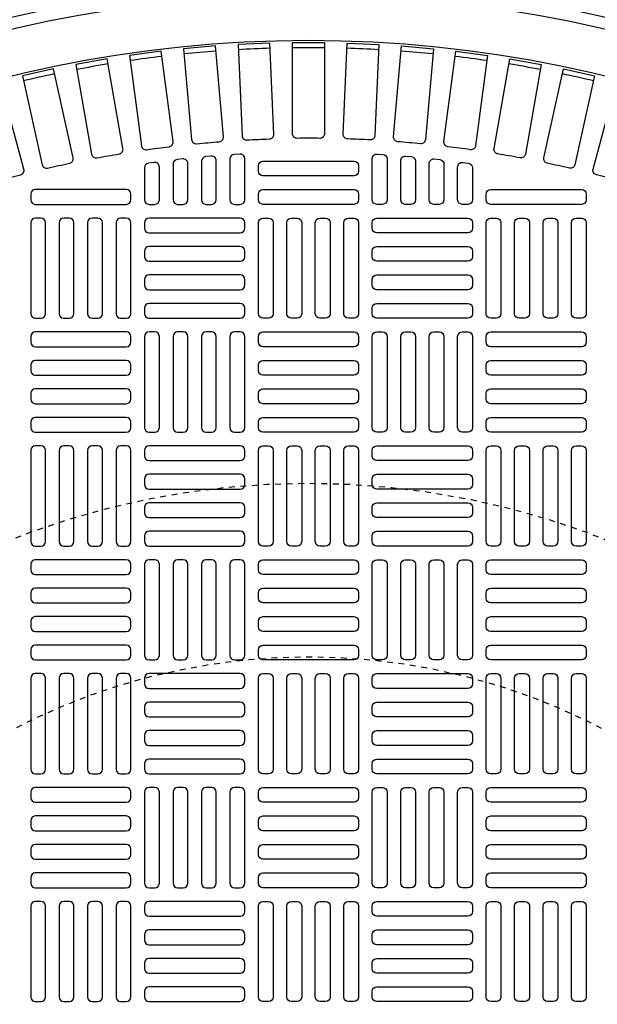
# Model space of a CAD drawing. Extents: x -169 to 7270, y -140 to 2984.
# Tile 701 of 718: x 6835 to 6845, y 1484 to 1501. Entities that reach past the tile are written whole.
import ezdxf

# ---------------------------------------------------------------- set-up
doc = ezdxf.new("R2010")
doc.units = 0
doc.header["$MEASUREMENT"] = 0
doc.linetypes.add('HIDDEN2', pattern=[0.28125, 0.1875, -0.09375])
doc.layers.get('DEFPOINTS').update_dxf_attribs({"linetype": 'CONTINUOUS'})
for name, color, linetype in [('TANK-MANHOLE-COVER-40', 2, 'CONTINUOUS'), ('TANK-MANHOLE-COVER-HATCH-40', 252, 'CONTINUOUS'), ('TANK-SLOPE', 3, 'CONTINUOUS')]:
    doc.layers.add(name, color=color, linetype=linetype)

msp = doc.modelspace()

# ---------------------------------------------------------------- linework, layer by layer
at = {"layer": 'DEFPOINTS', "color": 8, "linetype": 'HIDDEN2', "ltscale": 0.125}
msp.add_circle((6840.19351, 1479.01916), 14, dxfattribs=at)
msp.add_circle((6840.19351, 1479.01916), 14, dxfattribs=at)
at = {"layer": 'DEFPOINTS', "color": 8, "linetype": 'HIDDEN2', "ltscale": 0.5}
msp.add_circle((6840.19351, 1479.01916), 11, dxfattribs=at)
msp.add_circle((6840.19351, 1479.01916), 11, dxfattribs=at)
at = {"layer": 'TANK-MANHOLE-COVER-40', "color": 4, "linetype": 'Continuous'}
msp.add_circle((6840.19428, 1479.01916), 22.63902, dxfattribs=at)
at = {"layer": 'TANK-MANHOLE-COVER-40', "color": 1, "linetype": 'Continuous'}
msp.add_circle((6840.19428, 1479.01916), 22.44094, dxfattribs=at)
at = {"layer": 'TANK-MANHOLE-COVER-40', "color": 2, "linetype": 'Continuous'}
msp.add_circle((6840.19428, 1479.01916), 21.65354, dxfattribs=at)
at = {"layer": 'TANK-MANHOLE-COVER-HATCH-40', "linetype": 'Continuous'}
for points in [[(6838.25935, 1498.88578, -0.00491171), (6838.65001, 1498.91996, 0.41709369), (6838.72236, 1499.00533), (6838.58502, 1500.5751), (6838.03593, 1500.52706), (6838.17327, 1498.95729, 0.41709369), (6838.25935, 1498.88578)], [(6839.12776, 1498.95128, -0.00491171), (6839.51954, 1498.96838, 0.41709369), (6839.59554, 1499.05051), (6839.52681, 1500.62478), (6838.97615, 1500.60074), (6839.04488, 1499.02647, 0.41709369), (6839.12776, 1498.95128)], [(6840.39035, 1498.97883, 0.00491171), (6839.9982, 1498.97883, -0.41709369), (6839.91869, 1499.05756), (6839.91869, 1500.63333), (6840.46987, 1500.63333), (6840.46987, 1499.05756, -0.41709369), (6840.39035, 1498.97883)], [(6841.26079, 1498.95128, 0.00491171), (6840.86901, 1498.96838, -0.41709369), (6840.79301, 1499.05051), (6840.86174, 1500.62478), (6841.4124, 1500.60074), (6841.34367, 1499.02647, -0.41709369), (6841.26079, 1498.95128)], [(6842.12921, 1498.88578, 0.00491171), (6841.73854, 1498.91996, -0.41709369), (6841.6662, 1499.00533), (6841.80353, 1500.5751), (6842.35262, 1500.52706), (6842.21528, 1498.95729, -0.41709369), (6842.12921, 1498.88578)], [(6837.39462, 1498.78248, -0.00491171), (6837.78342, 1498.83366, 0.41709369), (6837.85197, 1498.9221), (6837.64629, 1500.48439), (6837.09983, 1500.41245), (6837.30551, 1498.85016, 0.41709369), (6837.39462, 1498.78248)], [(6842.99393, 1498.78248, 0.00491171), (6842.60514, 1498.83366, -0.41709369), (6842.53658, 1498.9221), (6842.74226, 1500.48439), (6843.28872, 1500.41245), (6843.08305, 1498.85016, -0.41709369), (6842.99393, 1498.78248)], [(6836.53522, 1498.64155, -0.00491171), (6836.92141, 1498.70964, 0.41709369), (6836.98605, 1498.80099), (6836.71242, 1500.35282), (6836.16961, 1500.25711), (6836.44324, 1498.70528, 0.41709369), (6836.53522, 1498.64155)], [(6843.85333, 1498.64155, 0.00491171), (6843.46714, 1498.70964, -0.41709369), (6843.4025, 1498.80099), (6843.67613, 1500.35282), (6844.21894, 1500.25711), (6843.94531, 1498.70528, -0.41709369), (6843.85333, 1498.64155)], [(6835.68278, 1498.46326, -0.00491171), (6836.06564, 1498.54814, 0.41709369), (6836.12623, 1498.64222), (6835.78517, 1500.18064), (6835.24705, 1500.06134), (6835.58811, 1498.52292, 0.41709369), (6835.68278, 1498.46326)], [(6844.70577, 1498.46326, 0.00491171), (6844.32291, 1498.54814, -0.41709369), (6844.26232, 1498.64222), (6844.60338, 1500.18064), (6845.1415, 1500.06134), (6844.80044, 1498.52292, -0.41709369), (6844.70577, 1498.46326)], [(6834.83894, 1498.24797, -0.00491171), (6835.21773, 1498.34947, 0.41709369), (6835.27416, 1498.4461), (6834.86632, 1499.96818), (6834.33392, 1499.82552), (6834.74176, 1498.30344, 0.41709369), (6834.83894, 1498.24797)], [(6845.54961, 1498.24797, 0.00491171), (6845.17082, 1498.34947, -0.41709369), (6845.1144, 1498.4461), (6845.52224, 1499.96818), (6846.05464, 1499.82552), (6845.6468, 1498.30344, -0.41709369), (6845.54961, 1498.24797)]]:
    msp.add_lwpolyline(points, format="xyb", dxfattribs=at)
for points in [[(6839.01317, 1497.83806, 0.41421356), (6839.09191, 1497.9168), (6839.09191, 1498.62893, 0.43261554), (6839.00826, 1498.70751), (6838.90984, 1498.70136, 0.39604796), (6838.83601, 1498.62277), (6838.83601, 1497.9168), (6838.83601, 1497.9168, 0.41421356), (6838.91475, 1497.83806), (6839.01317, 1497.83806)], [(6841.37538, 1497.83806, -0.41421356), (6841.29664, 1497.9168), (6841.29664, 1498.62893, -0.43261554), (6841.38029, 1498.70751), (6841.47871, 1498.70136, -0.39604796), (6841.55254, 1498.62277), (6841.55254, 1497.9168), (6841.55254, 1497.9168, -0.41421356), (6841.4738, 1497.83806), (6841.37538, 1497.83806)], [(6837.5368, 1497.83806, 0.41421356), (6837.61554, 1497.9168), (6837.61554, 1498.48387, 0.45513358), (6837.52599, 1498.56187), (6837.42756, 1498.54823, 0.37444426), (6837.35963, 1498.47024), (6837.35963, 1497.9168), (6837.35963, 1497.9168, 0.41421356), (6837.43837, 1497.83806), (6837.5368, 1497.83806)], [(6838.02892, 1497.83806, 0.41421356), (6838.10766, 1497.9168), (6838.10766, 1498.54475, 0.44756586), (6838.02008, 1498.62299), (6837.92166, 1498.61187, 0.38162971), (6837.85176, 1498.53363), (6837.85176, 1497.9168), (6837.85176, 1497.9168, 0.41421356), (6837.9305, 1497.83806), (6838.02892, 1497.83806)], [(6838.52105, 1497.83806, 0.41421356), (6838.59979, 1497.9168), (6838.59979, 1498.59307, 0.44006189), (6838.51417, 1498.67151), (6838.41575, 1498.66288, 0.3888292), (6838.34388, 1498.58444), (6838.34388, 1497.9168), (6838.34388, 1497.9168, 0.41421356), (6838.42262, 1497.83806), (6838.52105, 1497.83806)], [(6839.32813, 1498.50735, -0.41421356), (6839.40687, 1498.58609), (6840.98168, 1498.58609, -0.41421356), (6841.06042, 1498.50735), (6841.06042, 1498.40892, -0.41421356), (6840.98168, 1498.33018), (6839.40687, 1498.33018, -0.41421356), (6839.32813, 1498.40892)], [(6841.8675, 1497.83806, -0.41421356), (6841.78876, 1497.9168), (6841.78876, 1498.59307, -0.44006189), (6841.87438, 1498.67151), (6841.97281, 1498.66288, -0.3888292), (6842.04467, 1498.58444), (6842.04467, 1497.9168), (6842.04467, 1497.9168, -0.41421356), (6841.96593, 1497.83806), (6841.8675, 1497.83806)], [(6842.35963, 1497.83806, -0.41421356), (6842.28089, 1497.9168), (6842.28089, 1498.54475, -0.44756586), (6842.36847, 1498.62299), (6842.4669, 1498.61187, -0.38162971), (6842.5368, 1498.53363), (6842.5368, 1497.9168), (6842.5368, 1497.9168, -0.41421356), (6842.45806, 1497.83806), (6842.35963, 1497.83806)], [(6842.85176, 1497.83806, -0.41421356), (6842.77302, 1497.9168), (6842.77302, 1498.48387, -0.45513358), (6842.86256, 1498.56187), (6842.96099, 1498.54823, -0.37444426), (6843.02892, 1498.47024), (6843.02892, 1497.9168), (6843.02892, 1497.9168, -0.41421356), (6842.95018, 1497.83806), (6842.85176, 1497.83806)], [(6837.12341, 1498.01522, 0.41421356), (6837.04467, 1498.09396), (6835.46987, 1498.09396, 0.41421356), (6835.39113, 1498.01522), (6835.39113, 1497.9168, 0.41421356), (6835.46987, 1497.83806), (6837.04467, 1497.83806, 0.41421356), (6837.12341, 1497.9168)], [(6839.32813, 1498.01522, -0.41421356), (6839.40687, 1498.09396), (6840.98168, 1498.09396, -0.41421356), (6841.06042, 1498.01522), (6841.06042, 1497.9168, -0.41421356), (6840.98168, 1497.83806), (6839.40687, 1497.83806, -0.41421356), (6839.32813, 1497.9168)], [(6843.26514, 1498.01522, -0.41421356), (6843.34388, 1498.09396), (6844.91869, 1498.09396, -0.41421356), (6844.99743, 1498.01522), (6844.99743, 1497.9168, -0.41421356), (6844.91869, 1497.83806), (6843.34388, 1497.83806, -0.41421356), (6843.26514, 1497.9168)]]:
    msp.add_lwpolyline(points, format="xyb", close=True, dxfattribs=at)
at = {"layer": 'TANK-MANHOLE-COVER-HATCH-40', "linetype": 'Continuous', "flags": 128}
for points in [[(6835.56829, 1495.86955, 0.41421356), (6835.64703, 1495.94829), (6835.64703, 1497.5231, 0.41421356), (6835.56829, 1497.60184), (6835.46987, 1497.60184, 0.41421356), (6835.39113, 1497.5231), (6835.39113, 1495.94829, 0.41421356), (6835.46987, 1495.86955)], [(6836.06042, 1495.86955, 0.41421356), (6836.13916, 1495.94829), (6836.13916, 1497.5231, 0.41421356), (6836.06042, 1497.60184), (6835.96199, 1497.60184, 0.41421356), (6835.88325, 1497.5231), (6835.88325, 1495.94829, 0.41421356), (6835.96199, 1495.86955)], [(6836.55254, 1495.86955, 0.41421356), (6836.63128, 1495.94829), (6836.63128, 1497.5231, 0.41421356), (6836.55254, 1497.60184), (6836.45412, 1497.60184, 0.41421356), (6836.37538, 1497.5231), (6836.37538, 1495.94829, 0.41421356), (6836.45412, 1495.86955)], [(6837.04467, 1495.86955, 0.41421356), (6837.12341, 1495.94829), (6837.12341, 1497.5231, 0.41421356), (6837.04467, 1497.60184), (6836.94624, 1497.60184, 0.41421356), (6836.8675, 1497.5231), (6836.8675, 1495.94829, 0.41421356), (6836.94624, 1495.86955)], [(6837.35963, 1497.42467, 0.41421356), (6837.43837, 1497.34593), (6839.01317, 1497.34593, 0.41421356), (6839.09191, 1497.42467), (6839.09191, 1497.5231, 0.41421356), (6839.01317, 1497.60184), (6837.43837, 1497.60184, 0.41421356), (6837.35963, 1497.5231)], [(6839.40687, 1495.86955, -0.41421356), (6839.32813, 1495.94829), (6839.32813, 1497.5231, -0.41421356), (6839.40687, 1497.60184), (6839.5053, 1497.60184, -0.41421356), (6839.58404, 1497.5231), (6839.58404, 1495.94829, -0.41421356), (6839.5053, 1495.86955)], [(6839.899, 1495.86955, -0.41421356), (6839.82026, 1495.94829), (6839.82026, 1497.5231, -0.41421356), (6839.899, 1497.60184), (6839.99743, 1497.60184, -0.41421356), (6840.07617, 1497.5231), (6840.07617, 1495.94829, -0.41421356), (6839.99743, 1495.86955)], [(6840.39113, 1495.86955, -0.41421356), (6840.31239, 1495.94829), (6840.31239, 1497.5231, -0.41421356), (6840.39113, 1497.60184), (6840.48955, 1497.60184, -0.41421356), (6840.56829, 1497.5231), (6840.56829, 1495.94829, -0.41421356), (6840.48955, 1495.86955)], [(6840.88325, 1495.86955, -0.41421356), (6840.80451, 1495.94829), (6840.80451, 1497.5231, -0.41421356), (6840.88325, 1497.60184), (6840.98168, 1497.60184, -0.41421356), (6841.06042, 1497.5231), (6841.06042, 1495.94829, -0.41421356), (6840.98168, 1495.86955)], [(6843.02892, 1497.42467, -0.41421356), (6842.95018, 1497.34593), (6841.37538, 1497.34593, -0.41421356), (6841.29664, 1497.42467), (6841.29664, 1497.5231, -0.41421356), (6841.37538, 1497.60184), (6842.95018, 1497.60184, -0.41421356), (6843.02892, 1497.5231)], [(6843.34388, 1495.86955, -0.41421356), (6843.26514, 1495.94829), (6843.26514, 1497.5231, -0.41421356), (6843.34388, 1497.60184), (6843.44231, 1497.60184, -0.41421356), (6843.52105, 1497.5231), (6843.52105, 1495.94829, -0.41421356), (6843.44231, 1495.86955)], [(6843.83601, 1495.86955, -0.41421356), (6843.75727, 1495.94829), (6843.75727, 1497.5231, -0.41421356), (6843.83601, 1497.60184), (6843.93443, 1497.60184, -0.41421356), (6844.01317, 1497.5231), (6844.01317, 1495.94829, -0.41421356), (6843.93443, 1495.86955)], [(6844.32813, 1495.86955, -0.41421356), (6844.24939, 1495.94829), (6844.24939, 1497.5231, -0.41421356), (6844.32813, 1497.60184), (6844.42656, 1497.60184, -0.41421356), (6844.5053, 1497.5231), (6844.5053, 1495.94829, -0.41421356), (6844.42656, 1495.86955)], [(6844.82026, 1495.86955, -0.41421356), (6844.74152, 1495.94829), (6844.74152, 1497.5231, -0.41421356), (6844.82026, 1497.60184), (6844.91869, 1497.60184, -0.41421356), (6844.99743, 1497.5231), (6844.99743, 1495.94829, -0.41421356), (6844.91869, 1495.86955)], [(6837.35963, 1496.93255, 0.41421356), (6837.43837, 1496.85381), (6839.01317, 1496.85381, 0.41421356), (6839.09191, 1496.93255), (6839.09191, 1497.03097, 0.41421356), (6839.01317, 1497.10971), (6837.43837, 1497.10971, 0.41421356), (6837.35963, 1497.03097)], [(6843.02892, 1496.93255, -0.41421356), (6842.95018, 1496.85381), (6841.37538, 1496.85381, -0.41421356), (6841.29664, 1496.93255), (6841.29664, 1497.03097, -0.41421356), (6841.37538, 1497.10971), (6842.95018, 1497.10971, -0.41421356), (6843.02892, 1497.03097)], [(6837.35963, 1496.44042, 0.41421356), (6837.43837, 1496.36168), (6839.01317, 1496.36168, 0.41421356), (6839.09191, 1496.44042), (6839.09191, 1496.53884, 0.41421356), (6839.01317, 1496.61758), (6837.43837, 1496.61758, 0.41421356), (6837.35963, 1496.53884)], [(6843.02892, 1496.44042, -0.41421356), (6842.95018, 1496.36168), (6841.37538, 1496.36168, -0.41421356), (6841.29664, 1496.44042), (6841.29664, 1496.53884, -0.41421356), (6841.37538, 1496.61758), (6842.95018, 1496.61758, -0.41421356), (6843.02892, 1496.53884)], [(6837.35963, 1495.94829, 0.41421356), (6837.43837, 1495.86955), (6839.01317, 1495.86955, 0.41421356), (6839.09191, 1495.94829), (6839.09191, 1496.04672, 0.41421356), (6839.01317, 1496.12546), (6837.43837, 1496.12546, 0.41421356), (6837.35963, 1496.04672)], [(6843.02892, 1495.94829, -0.41421356), (6842.95018, 1495.86955), (6841.37538, 1495.86955, -0.41421356), (6841.29664, 1495.94829), (6841.29664, 1496.04672, -0.41421356), (6841.37538, 1496.12546), (6842.95018, 1496.12546, -0.41421356), (6843.02892, 1496.04672)], [(6837.12341, 1495.55459, 0.41421356), (6837.04467, 1495.63333), (6835.46987, 1495.63333, 0.41421356), (6835.39113, 1495.55459), (6835.39113, 1495.45617, 0.41421356), (6835.46987, 1495.37743), (6837.04467, 1495.37743, 0.41421356), (6837.12341, 1495.45617)], [(6837.5368, 1493.90105, 0.41421356), (6837.61554, 1493.97979), (6837.61554, 1495.55459, 0.41421356), (6837.5368, 1495.63333), (6837.43837, 1495.63333, 0.41421356), (6837.35963, 1495.55459), (6837.35963, 1493.97979, 0.41421356), (6837.43837, 1493.90105)], [(6838.02892, 1493.90105, 0.41421356), (6838.10766, 1493.97979), (6838.10766, 1495.55459, 0.41421356), (6838.02892, 1495.63333), (6837.9305, 1495.63333, 0.41421356), (6837.85176, 1495.55459), (6837.85176, 1493.97979, 0.41421356), (6837.9305, 1493.90105)], [(6838.52105, 1493.90105, 0.41421356), (6838.59979, 1493.97979), (6838.59979, 1495.55459, 0.41421356), (6838.52105, 1495.63333), (6838.42262, 1495.63333, 0.41421356), (6838.34388, 1495.55459), (6838.34388, 1493.97979, 0.41421356), (6838.42262, 1493.90105)], [(6839.01317, 1493.90105, 0.41421356), (6839.09191, 1493.97979), (6839.09191, 1495.55459, 0.41421356), (6839.01317, 1495.63333), (6838.91475, 1495.63333, 0.41421356), (6838.83601, 1495.55459), (6838.83601, 1493.97979, 0.41421356), (6838.91475, 1493.90105)], [(6839.32813, 1495.55459, -0.41421356), (6839.40687, 1495.63333), (6840.98168, 1495.63333, -0.41421356), (6841.06042, 1495.55459), (6841.06042, 1495.45617, -0.41421356), (6840.98168, 1495.37743), (6839.40687, 1495.37743, -0.41421356), (6839.32813, 1495.45617)], [(6841.37538, 1493.90105, -0.41421356), (6841.29664, 1493.97979), (6841.29664, 1495.55459, -0.41421356), (6841.37538, 1495.63333), (6841.4738, 1495.63333, -0.41421356), (6841.55254, 1495.55459), (6841.55254, 1493.97979, -0.41421356), (6841.4738, 1493.90105)], [(6841.8675, 1493.90105, -0.41421356), (6841.78876, 1493.97979), (6841.78876, 1495.55459, -0.41421356), (6841.8675, 1495.63333), (6841.96593, 1495.63333, -0.41421356), (6842.04467, 1495.55459), (6842.04467, 1493.97979, -0.41421356), (6841.96593, 1493.90105)], [(6842.35963, 1493.90105, -0.41421356), (6842.28089, 1493.97979), (6842.28089, 1495.55459, -0.41421356), (6842.35963, 1495.63333), (6842.45806, 1495.63333, -0.41421356), (6842.5368, 1495.55459), (6842.5368, 1493.97979, -0.41421356), (6842.45806, 1493.90105)], [(6842.85176, 1493.90105, -0.41421356), (6842.77302, 1493.97979), (6842.77302, 1495.55459, -0.41421356), (6842.85176, 1495.63333), (6842.95018, 1495.63333, -0.41421356), (6843.02892, 1495.55459), (6843.02892, 1493.97979, -0.41421356), (6842.95018, 1493.90105)], [(6843.26514, 1495.55459, -0.41421356), (6843.34388, 1495.63333), (6844.91869, 1495.63333, -0.41421356), (6844.99743, 1495.55459), (6844.99743, 1495.45617, -0.41421356), (6844.91869, 1495.37743), (6843.34388, 1495.37743, -0.41421356), (6843.26514, 1495.45617)], [(6837.12341, 1495.06247, 0.41421356), (6837.04467, 1495.14121), (6835.46987, 1495.14121, 0.41421356), (6835.39113, 1495.06247), (6835.39113, 1494.96404, 0.41421356), (6835.46987, 1494.8853), (6837.04467, 1494.8853, 0.41421356), (6837.12341, 1494.96404)], [(6839.32813, 1495.06247, -0.41421356), (6839.40687, 1495.14121), (6840.98168, 1495.14121, -0.41421356), (6841.06042, 1495.06247), (6841.06042, 1494.96404, -0.41421356), (6840.98168, 1494.8853), (6839.40687, 1494.8853, -0.41421356), (6839.32813, 1494.96404)], [(6843.26514, 1495.06247, -0.41421356), (6843.34388, 1495.14121), (6844.91869, 1495.14121, -0.41421356), (6844.99743, 1495.06247), (6844.99743, 1494.96404, -0.41421356), (6844.91869, 1494.8853), (6843.34388, 1494.8853, -0.41421356), (6843.26514, 1494.96404)], [(6837.12341, 1494.57034, 0.41421356), (6837.04467, 1494.64908), (6835.46987, 1494.64908, 0.41421356), (6835.39113, 1494.57034), (6835.39113, 1494.47192, 0.41421356), (6835.46987, 1494.39318), (6837.04467, 1494.39318, 0.41421356), (6837.12341, 1494.47192)], [(6839.32813, 1494.57034, -0.41421356), (6839.40687, 1494.64908), (6840.98168, 1494.64908, -0.41421356), (6841.06042, 1494.57034), (6841.06042, 1494.47192, -0.41421356), (6840.98168, 1494.39318), (6839.40687, 1494.39318, -0.41421356), (6839.32813, 1494.47192)], [(6843.26514, 1494.57034, -0.41421356), (6843.34388, 1494.64908), (6844.91869, 1494.64908, -0.41421356), (6844.99743, 1494.57034), (6844.99743, 1494.47192, -0.41421356), (6844.91869, 1494.39318), (6843.34388, 1494.39318, -0.41421356), (6843.26514, 1494.47192)], [(6837.12341, 1494.07821, 0.41421356), (6837.04467, 1494.15695), (6835.46987, 1494.15695, 0.41421356), (6835.39113, 1494.07821), (6835.39113, 1493.97979, 0.41421356), (6835.46987, 1493.90105), (6837.04467, 1493.90105, 0.41421356), (6837.12341, 1493.97979)], [(6839.32813, 1494.07821, -0.41421356), (6839.40687, 1494.15695), (6840.98168, 1494.15695, -0.41421356), (6841.06042, 1494.07821), (6841.06042, 1493.97979, -0.41421356), (6840.98168, 1493.90105), (6839.40687, 1493.90105, -0.41421356), (6839.32813, 1493.97979)], [(6843.26514, 1494.07821, -0.41421356), (6843.34388, 1494.15695), (6844.91869, 1494.15695, -0.41421356), (6844.99743, 1494.07821), (6844.99743, 1493.97979, -0.41421356), (6844.91869, 1493.90105), (6843.34388, 1493.90105, -0.41421356), (6843.26514, 1493.97979)], [(6835.56829, 1491.93255, 0.41421356), (6835.64703, 1492.01129), (6835.64703, 1493.58609, 0.41421356), (6835.56829, 1493.66483), (6835.46987, 1493.66483, 0.41421356), (6835.39113, 1493.58609), (6835.39113, 1492.01129, 0.41421356), (6835.46987, 1491.93255)], [(6836.06042, 1491.93255, 0.41421356), (6836.13916, 1492.01129), (6836.13916, 1493.58609, 0.41421356), (6836.06042, 1493.66483), (6835.96199, 1493.66483, 0.41421356), (6835.88325, 1493.58609), (6835.88325, 1492.01129, 0.41421356), (6835.96199, 1491.93255)], [(6836.55254, 1491.93255, 0.41421356), (6836.63128, 1492.01129), (6836.63128, 1493.58609, 0.41421356), (6836.55254, 1493.66483), (6836.45412, 1493.66483, 0.41421356), (6836.37538, 1493.58609), (6836.37538, 1492.01129, 0.41421356), (6836.45412, 1491.93255)], [(6837.04467, 1491.93255, 0.41421356), (6837.12341, 1492.01129), (6837.12341, 1493.58609, 0.41421356), (6837.04467, 1493.66483), (6836.94624, 1493.66483, 0.41421356), (6836.8675, 1493.58609), (6836.8675, 1492.01129, 0.41421356), (6836.94624, 1491.93255)], [(6837.35963, 1493.48766, 0.41421356), (6837.43837, 1493.40892), (6839.01317, 1493.40892, 0.41421356), (6839.09191, 1493.48766), (6839.09191, 1493.58609, 0.41421356), (6839.01317, 1493.66483), (6837.43837, 1493.66483, 0.41421356), (6837.35963, 1493.58609)], [(6839.40687, 1491.93255, -0.41421356), (6839.32813, 1492.01129), (6839.32813, 1493.58609, -0.41421356), (6839.40687, 1493.66483), (6839.5053, 1493.66483, -0.41421356), (6839.58404, 1493.58609), (6839.58404, 1492.01129, -0.41421356), (6839.5053, 1491.93255)], [(6839.899, 1491.93255, -0.41421356), (6839.82026, 1492.01129), (6839.82026, 1493.58609, -0.41421356), (6839.899, 1493.66483), (6839.99743, 1493.66483, -0.41421356), (6840.07617, 1493.58609), (6840.07617, 1492.01129, -0.41421356), (6839.99743, 1491.93255)], [(6840.39113, 1491.93255, -0.41421356), (6840.31239, 1492.01129), (6840.31239, 1493.58609, -0.41421356), (6840.39113, 1493.66483), (6840.48955, 1493.66483, -0.41421356), (6840.56829, 1493.58609), (6840.56829, 1492.01129, -0.41421356), (6840.48955, 1491.93255)], [(6840.88325, 1491.93255, -0.41421356), (6840.80451, 1492.01129), (6840.80451, 1493.58609, -0.41421356), (6840.88325, 1493.66483), (6840.98168, 1493.66483, -0.41421356), (6841.06042, 1493.58609), (6841.06042, 1492.01129, -0.41421356), (6840.98168, 1491.93255)], [(6843.02892, 1493.48766, -0.41421356), (6842.95018, 1493.40892), (6841.37538, 1493.40892, -0.41421356), (6841.29664, 1493.48766), (6841.29664, 1493.58609, -0.41421356), (6841.37538, 1493.66483), (6842.95018, 1493.66483, -0.41421356), (6843.02892, 1493.58609)], [(6843.34388, 1491.93255, -0.41421356), (6843.26514, 1492.01129), (6843.26514, 1493.58609, -0.41421356), (6843.34388, 1493.66483), (6843.44231, 1493.66483, -0.41421356), (6843.52105, 1493.58609), (6843.52105, 1492.01129, -0.41421356), (6843.44231, 1491.93255)], [(6843.83601, 1491.93255, -0.41421356), (6843.75727, 1492.01129), (6843.75727, 1493.58609, -0.41421356), (6843.83601, 1493.66483), (6843.93443, 1493.66483, -0.41421356), (6844.01317, 1493.58609), (6844.01317, 1492.01129, -0.41421356), (6843.93443, 1491.93255)], [(6844.32813, 1491.93255, -0.41421356), (6844.24939, 1492.01129), (6844.24939, 1493.58609, -0.41421356), (6844.32813, 1493.66483), (6844.42656, 1493.66483, -0.41421356), (6844.5053, 1493.58609), (6844.5053, 1492.01129, -0.41421356), (6844.42656, 1491.93255)], [(6844.82026, 1491.93255, -0.41421356), (6844.74152, 1492.01129), (6844.74152, 1493.58609, -0.41421356), (6844.82026, 1493.66483), (6844.91869, 1493.66483, -0.41421356), (6844.99743, 1493.58609), (6844.99743, 1492.01129, -0.41421356), (6844.91869, 1491.93255)], [(6837.35963, 1492.99554, 0.41421356), (6837.43837, 1492.9168), (6839.01317, 1492.9168, 0.41421356), (6839.09191, 1492.99554), (6839.09191, 1493.09396, 0.41421356), (6839.01317, 1493.1727), (6837.43837, 1493.1727, 0.41421356), (6837.35963, 1493.09396)], [(6843.02892, 1492.99554, -0.41421356), (6842.95018, 1492.9168), (6841.37538, 1492.9168, -0.41421356), (6841.29664, 1492.99554), (6841.29664, 1493.09396, -0.41421356), (6841.37538, 1493.1727), (6842.95018, 1493.1727, -0.41421356), (6843.02892, 1493.09396)], [(6837.35963, 1492.50341, 0.41421356), (6837.43837, 1492.42467), (6839.01317, 1492.42467, 0.41421356), (6839.09191, 1492.50341), (6839.09191, 1492.60184, 0.41421356), (6839.01317, 1492.68058), (6837.43837, 1492.68058, 0.41421356), (6837.35963, 1492.60184)], [(6843.02892, 1492.50341, -0.41421356), (6842.95018, 1492.42467), (6841.37538, 1492.42467, -0.41421356), (6841.29664, 1492.50341), (6841.29664, 1492.60184, -0.41421356), (6841.37538, 1492.68058), (6842.95018, 1492.68058, -0.41421356), (6843.02892, 1492.60184)], [(6837.35963, 1492.01129, 0.41421356), (6837.43837, 1491.93255), (6839.01317, 1491.93255, 0.41421356), (6839.09191, 1492.01129), (6839.09191, 1492.10971, 0.41421356), (6839.01317, 1492.18845), (6837.43837, 1492.18845, 0.41421356), (6837.35963, 1492.10971)], [(6843.02892, 1492.01129, -0.41421356), (6842.95018, 1491.93255), (6841.37538, 1491.93255, -0.41421356), (6841.29664, 1492.01129), (6841.29664, 1492.10971, -0.41421356), (6841.37538, 1492.18845), (6842.95018, 1492.18845, -0.41421356), (6843.02892, 1492.10971)], [(6837.12341, 1491.61758, 0.41421356), (6837.04467, 1491.69632), (6835.46987, 1491.69632, 0.41421356), (6835.39113, 1491.61758), (6835.39113, 1491.51916, 0.41421356), (6835.46987, 1491.44042), (6837.04467, 1491.44042, 0.41421356), (6837.12341, 1491.51916)], [(6837.5368, 1489.96404, 0.41421356), (6837.61554, 1490.04278), (6837.61554, 1491.61758, 0.41421356), (6837.5368, 1491.69632), (6837.43837, 1491.69632, 0.41421356), (6837.35963, 1491.61758), (6837.35963, 1490.04278, 0.41421356), (6837.43837, 1489.96404)], [(6838.02892, 1489.96404, 0.41421356), (6838.10766, 1490.04278), (6838.10766, 1491.61758, 0.41421356), (6838.02892, 1491.69632), (6837.9305, 1491.69632, 0.41421356), (6837.85176, 1491.61758), (6837.85176, 1490.04278, 0.41421356), (6837.9305, 1489.96404)], [(6838.52105, 1489.96404, 0.41421356), (6838.59979, 1490.04278), (6838.59979, 1491.61758, 0.41421356), (6838.52105, 1491.69632), (6838.42262, 1491.69632, 0.41421356), (6838.34388, 1491.61758), (6838.34388, 1490.04278, 0.41421356), (6838.42262, 1489.96404)], [(6839.01317, 1489.96404, 0.41421356), (6839.09191, 1490.04278), (6839.09191, 1491.61758, 0.41421356), (6839.01317, 1491.69632), (6838.91475, 1491.69632, 0.41421356), (6838.83601, 1491.61758), (6838.83601, 1490.04278, 0.41421356), (6838.91475, 1489.96404)], [(6839.32813, 1491.61758, -0.41421356), (6839.40687, 1491.69632), (6840.98168, 1491.69632, -0.41421356), (6841.06042, 1491.61758), (6841.06042, 1491.51916, -0.41421356), (6840.98168, 1491.44042), (6839.40687, 1491.44042, -0.41421356), (6839.32813, 1491.51916)], [(6841.37538, 1489.96404, -0.41421356), (6841.29664, 1490.04278), (6841.29664, 1491.61758, -0.41421356), (6841.37538, 1491.69632), (6841.4738, 1491.69632, -0.41421356), (6841.55254, 1491.61758), (6841.55254, 1490.04278, -0.41421356), (6841.4738, 1489.96404)], [(6841.8675, 1489.96404, -0.41421356), (6841.78876, 1490.04278), (6841.78876, 1491.61758, -0.41421356), (6841.8675, 1491.69632), (6841.96593, 1491.69632, -0.41421356), (6842.04467, 1491.61758), (6842.04467, 1490.04278, -0.41421356), (6841.96593, 1489.96404)], [(6842.35963, 1489.96404, -0.41421356), (6842.28089, 1490.04278), (6842.28089, 1491.61758, -0.41421356), (6842.35963, 1491.69632), (6842.45806, 1491.69632, -0.41421356), (6842.5368, 1491.61758), (6842.5368, 1490.04278, -0.41421356), (6842.45806, 1489.96404)], [(6842.85176, 1489.96404, -0.41421356), (6842.77302, 1490.04278), (6842.77302, 1491.61758, -0.41421356), (6842.85176, 1491.69632), (6842.95018, 1491.69632, -0.41421356), (6843.02892, 1491.61758), (6843.02892, 1490.04278, -0.41421356), (6842.95018, 1489.96404)], [(6843.26514, 1491.61758, -0.41421356), (6843.34388, 1491.69632), (6844.91869, 1491.69632, -0.41421356), (6844.99743, 1491.61758), (6844.99743, 1491.51916, -0.41421356), (6844.91869, 1491.44042), (6843.34388, 1491.44042, -0.41421356), (6843.26514, 1491.51916)], [(6837.12341, 1491.12546, 0.41421356), (6837.04467, 1491.2042), (6835.46987, 1491.2042, 0.41421356), (6835.39113, 1491.12546), (6835.39113, 1491.02703, 0.41421356), (6835.46987, 1490.94829), (6837.04467, 1490.94829, 0.41421356), (6837.12341, 1491.02703)], [(6839.32813, 1491.12546, -0.41421356), (6839.40687, 1491.2042), (6840.98168, 1491.2042, -0.41421356), (6841.06042, 1491.12546), (6841.06042, 1491.02703, -0.41421356), (6840.98168, 1490.94829), (6839.40687, 1490.94829, -0.41421356), (6839.32813, 1491.02703)], [(6843.26514, 1491.12546, -0.41421356), (6843.34388, 1491.2042), (6844.91869, 1491.2042, -0.41421356), (6844.99743, 1491.12546), (6844.99743, 1491.02703, -0.41421356), (6844.91869, 1490.94829), (6843.34388, 1490.94829, -0.41421356), (6843.26514, 1491.02703)], [(6837.12341, 1490.63333, 0.41421356), (6837.04467, 1490.71207), (6835.46987, 1490.71207, 0.41421356), (6835.39113, 1490.63333), (6835.39113, 1490.53491, 0.41421356), (6835.46987, 1490.45617), (6837.04467, 1490.45617, 0.41421356), (6837.12341, 1490.53491)], [(6839.32813, 1490.63333, -0.41421356), (6839.40687, 1490.71207), (6840.98168, 1490.71207, -0.41421356), (6841.06042, 1490.63333), (6841.06042, 1490.53491, -0.41421356), (6840.98168, 1490.45617), (6839.40687, 1490.45617, -0.41421356), (6839.32813, 1490.53491)], [(6843.26514, 1490.63333, -0.41421356), (6843.34388, 1490.71207), (6844.91869, 1490.71207, -0.41421356), (6844.99743, 1490.63333), (6844.99743, 1490.53491, -0.41421356), (6844.91869, 1490.45617), (6843.34388, 1490.45617, -0.41421356), (6843.26514, 1490.53491)], [(6837.12341, 1490.14121, 0.41421356), (6837.04467, 1490.21995), (6835.46987, 1490.21995, 0.41421356), (6835.39113, 1490.14121), (6835.39113, 1490.04278, 0.41421356), (6835.46987, 1489.96404), (6837.04467, 1489.96404, 0.41421356), (6837.12341, 1490.04278)], [(6839.32813, 1490.14121, -0.41421356), (6839.40687, 1490.21995), (6840.98168, 1490.21995, -0.41421356), (6841.06042, 1490.14121), (6841.06042, 1490.04278, -0.41421356), (6840.98168, 1489.96404), (6839.40687, 1489.96404, -0.41421356), (6839.32813, 1490.04278)], [(6843.26514, 1490.14121, -0.41421356), (6843.34388, 1490.21995), (6844.91869, 1490.21995, -0.41421356), (6844.99743, 1490.14121), (6844.99743, 1490.04278, -0.41421356), (6844.91869, 1489.96404), (6843.34388, 1489.96404, -0.41421356), (6843.26514, 1490.04278)], [(6835.56829, 1487.99554, 0.41421356), (6835.64703, 1488.07428), (6835.64703, 1489.64908, 0.41421356), (6835.56829, 1489.72782), (6835.46987, 1489.72782, 0.41421356), (6835.39113, 1489.64908), (6835.39113, 1488.07428, 0.41421356), (6835.46987, 1487.99554)], [(6836.06042, 1487.99554, 0.41421356), (6836.13916, 1488.07428), (6836.13916, 1489.64908, 0.41421356), (6836.06042, 1489.72782), (6835.96199, 1489.72782, 0.41421356), (6835.88325, 1489.64908), (6835.88325, 1488.07428, 0.41421356), (6835.96199, 1487.99554)], [(6836.55254, 1487.99554, 0.41421356), (6836.63128, 1488.07428), (6836.63128, 1489.64908, 0.41421356), (6836.55254, 1489.72782), (6836.45412, 1489.72782, 0.41421356), (6836.37538, 1489.64908), (6836.37538, 1488.07428, 0.41421356), (6836.45412, 1487.99554)], [(6837.04467, 1487.99554, 0.41421356), (6837.12341, 1488.07428), (6837.12341, 1489.64908, 0.41421356), (6837.04467, 1489.72782), (6836.94624, 1489.72782, 0.41421356), (6836.8675, 1489.64908), (6836.8675, 1488.07428, 0.41421356), (6836.94624, 1487.99554)], [(6837.35963, 1489.55066, 0.41421356), (6837.43837, 1489.47192), (6839.01317, 1489.47192, 0.41421356), (6839.09191, 1489.55066), (6839.09191, 1489.64908, 0.41421356), (6839.01317, 1489.72782), (6837.43837, 1489.72782, 0.41421356), (6837.35963, 1489.64908)], [(6839.40687, 1487.99554, -0.41421356), (6839.32813, 1488.07428), (6839.32813, 1489.64908, -0.41421356), (6839.40687, 1489.72782), (6839.5053, 1489.72782, -0.41421356), (6839.58404, 1489.64908), (6839.58404, 1488.07428, -0.41421356), (6839.5053, 1487.99554)], [(6839.899, 1487.99554, -0.41421356), (6839.82026, 1488.07428), (6839.82026, 1489.64908, -0.41421356), (6839.899, 1489.72782), (6839.99743, 1489.72782, -0.41421356), (6840.07617, 1489.64908), (6840.07617, 1488.07428, -0.41421356), (6839.99743, 1487.99554)], [(6840.39113, 1487.99554, -0.41421356), (6840.31239, 1488.07428), (6840.31239, 1489.64908, -0.41421356), (6840.39113, 1489.72782), (6840.48955, 1489.72782, -0.41421356), (6840.56829, 1489.64908), (6840.56829, 1488.07428, -0.41421356), (6840.48955, 1487.99554)], [(6840.88325, 1487.99554, -0.41421356), (6840.80451, 1488.07428), (6840.80451, 1489.64908, -0.41421356), (6840.88325, 1489.72782), (6840.98168, 1489.72782, -0.41421356), (6841.06042, 1489.64908), (6841.06042, 1488.07428, -0.41421356), (6840.98168, 1487.99554)], [(6843.02892, 1489.55066, -0.41421356), (6842.95018, 1489.47192), (6841.37538, 1489.47192, -0.41421356), (6841.29664, 1489.55066), (6841.29664, 1489.64908, -0.41421356), (6841.37538, 1489.72782), (6842.95018, 1489.72782, -0.41421356), (6843.02892, 1489.64908)], [(6843.34388, 1487.99554, -0.41421356), (6843.26514, 1488.07428), (6843.26514, 1489.64908, -0.41421356), (6843.34388, 1489.72782), (6843.44231, 1489.72782, -0.41421356), (6843.52105, 1489.64908), (6843.52105, 1488.07428, -0.41421356), (6843.44231, 1487.99554)], [(6843.83601, 1487.99554, -0.41421356), (6843.75727, 1488.07428), (6843.75727, 1489.64908, -0.41421356), (6843.83601, 1489.72782), (6843.93443, 1489.72782, -0.41421356), (6844.01317, 1489.64908), (6844.01317, 1488.07428, -0.41421356), (6843.93443, 1487.99554)], [(6844.32813, 1487.99554, -0.41421356), (6844.24939, 1488.07428), (6844.24939, 1489.64908, -0.41421356), (6844.32813, 1489.72782), (6844.42656, 1489.72782, -0.41421356), (6844.5053, 1489.64908), (6844.5053, 1488.07428, -0.41421356), (6844.42656, 1487.99554)], [(6844.82026, 1487.99554, -0.41421356), (6844.74152, 1488.07428), (6844.74152, 1489.64908, -0.41421356), (6844.82026, 1489.72782), (6844.91869, 1489.72782, -0.41421356), (6844.99743, 1489.64908), (6844.99743, 1488.07428, -0.41421356), (6844.91869, 1487.99554)], [(6837.35963, 1489.05853, 0.41421356), (6837.43837, 1488.97979), (6839.01317, 1488.97979, 0.41421356), (6839.09191, 1489.05853), (6839.09191, 1489.15695, 0.41421356), (6839.01317, 1489.23569), (6837.43837, 1489.23569, 0.41421356), (6837.35963, 1489.15695)], [(6843.02892, 1489.05853, -0.41421356), (6842.95018, 1488.97979), (6841.37538, 1488.97979, -0.41421356), (6841.29664, 1489.05853), (6841.29664, 1489.15695, -0.41421356), (6841.37538, 1489.23569), (6842.95018, 1489.23569, -0.41421356), (6843.02892, 1489.15695)], [(6837.35963, 1488.5664, 0.41421356), (6837.43837, 1488.48766), (6839.01317, 1488.48766, 0.41421356), (6839.09191, 1488.5664), (6839.09191, 1488.66483, 0.41421356), (6839.01317, 1488.74357), (6837.43837, 1488.74357, 0.41421356), (6837.35963, 1488.66483)], [(6843.02892, 1488.5664, -0.41421356), (6842.95018, 1488.48766), (6841.37538, 1488.48766, -0.41421356), (6841.29664, 1488.5664), (6841.29664, 1488.66483, -0.41421356), (6841.37538, 1488.74357), (6842.95018, 1488.74357, -0.41421356), (6843.02892, 1488.66483)], [(6837.35963, 1488.07428, 0.41421356), (6837.43837, 1487.99554), (6839.01317, 1487.99554, 0.41421356), (6839.09191, 1488.07428), (6839.09191, 1488.1727, 0.41421356), (6839.01317, 1488.25144), (6837.43837, 1488.25144, 0.41421356), (6837.35963, 1488.1727)], [(6843.02892, 1488.07428, -0.41421356), (6842.95018, 1487.99554), (6841.37538, 1487.99554, -0.41421356), (6841.29664, 1488.07428), (6841.29664, 1488.1727, -0.41421356), (6841.37538, 1488.25144), (6842.95018, 1488.25144, -0.41421356), (6843.02892, 1488.1727)], [(6837.12341, 1487.68058, 0.41421356), (6837.04467, 1487.75932), (6835.46987, 1487.75932, 0.41421356), (6835.39113, 1487.68058), (6835.39113, 1487.58215, 0.41421356), (6835.46987, 1487.50341), (6837.04467, 1487.50341, 0.41421356), (6837.12341, 1487.58215)], [(6837.5368, 1486.02703, 0.41421356), (6837.61554, 1486.10577), (6837.61554, 1487.68058, 0.41421356), (6837.5368, 1487.75932), (6837.43837, 1487.75932, 0.41421356), (6837.35963, 1487.68058), (6837.35963, 1486.10577, 0.41421356), (6837.43837, 1486.02703)], [(6838.02892, 1486.02703, 0.41421356), (6838.10766, 1486.10577), (6838.10766, 1487.68058, 0.41421356), (6838.02892, 1487.75932), (6837.9305, 1487.75932, 0.41421356), (6837.85176, 1487.68058), (6837.85176, 1486.10577, 0.41421356), (6837.9305, 1486.02703)], [(6838.52105, 1486.02703, 0.41421356), (6838.59979, 1486.10577), (6838.59979, 1487.68058, 0.41421356), (6838.52105, 1487.75932), (6838.42262, 1487.75932, 0.41421356), (6838.34388, 1487.68058), (6838.34388, 1486.10577, 0.41421356), (6838.42262, 1486.02703)], [(6839.01317, 1486.02703, 0.41421356), (6839.09191, 1486.10577), (6839.09191, 1487.68058, 0.41421356), (6839.01317, 1487.75932), (6838.91475, 1487.75932, 0.41421356), (6838.83601, 1487.68058), (6838.83601, 1486.10577, 0.41421356), (6838.91475, 1486.02703)], [(6839.32813, 1487.68058, -0.41421356), (6839.40687, 1487.75932), (6840.98168, 1487.75932, -0.41421356), (6841.06042, 1487.68058), (6841.06042, 1487.58215, -0.41421356), (6840.98168, 1487.50341), (6839.40687, 1487.50341, -0.41421356), (6839.32813, 1487.58215)], [(6841.37538, 1486.02703, -0.41421356), (6841.29664, 1486.10577), (6841.29664, 1487.68058, -0.41421356), (6841.37538, 1487.75932), (6841.4738, 1487.75932, -0.41421356), (6841.55254, 1487.68058), (6841.55254, 1486.10577, -0.41421356), (6841.4738, 1486.02703)], [(6841.8675, 1486.02703, -0.41421356), (6841.78876, 1486.10577), (6841.78876, 1487.68058, -0.41421356), (6841.8675, 1487.75932), (6841.96593, 1487.75932, -0.41421356), (6842.04467, 1487.68058), (6842.04467, 1486.10577, -0.41421356), (6841.96593, 1486.02703)], [(6842.35963, 1486.02703, -0.41421356), (6842.28089, 1486.10577), (6842.28089, 1487.68058, -0.41421356), (6842.35963, 1487.75932), (6842.45806, 1487.75932, -0.41421356), (6842.5368, 1487.68058), (6842.5368, 1486.10577, -0.41421356), (6842.45806, 1486.02703)], [(6842.85176, 1486.02703, -0.41421356), (6842.77302, 1486.10577), (6842.77302, 1487.68058, -0.41421356), (6842.85176, 1487.75932), (6842.95018, 1487.75932, -0.41421356), (6843.02892, 1487.68058), (6843.02892, 1486.10577, -0.41421356), (6842.95018, 1486.02703)], [(6843.26514, 1487.68058, -0.41421356), (6843.34388, 1487.75932), (6844.91869, 1487.75932, -0.41421356), (6844.99743, 1487.68058), (6844.99743, 1487.58215, -0.41421356), (6844.91869, 1487.50341), (6843.34388, 1487.50341, -0.41421356), (6843.26514, 1487.58215)], [(6837.12341, 1487.18845, 0.41421356), (6837.04467, 1487.26719), (6835.46987, 1487.26719, 0.41421356), (6835.39113, 1487.18845), (6835.39113, 1487.09003, 0.41421356), (6835.46987, 1487.01129), (6837.04467, 1487.01129, 0.41421356), (6837.12341, 1487.09003)], [(6839.32813, 1487.18845, -0.41421356), (6839.40687, 1487.26719), (6840.98168, 1487.26719, -0.41421356), (6841.06042, 1487.18845), (6841.06042, 1487.09003, -0.41421356), (6840.98168, 1487.01129), (6839.40687, 1487.01129, -0.41421356), (6839.32813, 1487.09003)], [(6843.26514, 1487.18845, -0.41421356), (6843.34388, 1487.26719), (6844.91869, 1487.26719, -0.41421356), (6844.99743, 1487.18845), (6844.99743, 1487.09003, -0.41421356), (6844.91869, 1487.01129), (6843.34388, 1487.01129, -0.41421356), (6843.26514, 1487.09003)], [(6837.12341, 1486.69632, 0.41421356), (6837.04467, 1486.77506), (6835.46987, 1486.77506, 0.41421356), (6835.39113, 1486.69632), (6835.39113, 1486.5979, 0.41421356), (6835.46987, 1486.51916), (6837.04467, 1486.51916, 0.41421356), (6837.12341, 1486.5979)], [(6839.32813, 1486.69632, -0.41421356), (6839.40687, 1486.77506), (6840.98168, 1486.77506, -0.41421356), (6841.06042, 1486.69632), (6841.06042, 1486.5979, -0.41421356), (6840.98168, 1486.51916), (6839.40687, 1486.51916, -0.41421356), (6839.32813, 1486.5979)], [(6843.26514, 1486.69632, -0.41421356), (6843.34388, 1486.77506), (6844.91869, 1486.77506, -0.41421356), (6844.99743, 1486.69632), (6844.99743, 1486.5979, -0.41421356), (6844.91869, 1486.51916), (6843.34388, 1486.51916, -0.41421356), (6843.26514, 1486.5979)], [(6837.12341, 1486.2042, 0.41421356), (6837.04467, 1486.28294), (6835.46987, 1486.28294, 0.41421356), (6835.39113, 1486.2042), (6835.39113, 1486.10577, 0.41421356), (6835.46987, 1486.02703), (6837.04467, 1486.02703, 0.41421356), (6837.12341, 1486.10577)], [(6839.32813, 1486.2042, -0.41421356), (6839.40687, 1486.28294), (6840.98168, 1486.28294, -0.41421356), (6841.06042, 1486.2042), (6841.06042, 1486.10577, -0.41421356), (6840.98168, 1486.02703), (6839.40687, 1486.02703, -0.41421356), (6839.32813, 1486.10577)], [(6843.26514, 1486.2042, -0.41421356), (6843.34388, 1486.28294), (6844.91869, 1486.28294, -0.41421356), (6844.99743, 1486.2042), (6844.99743, 1486.10577, -0.41421356), (6844.91869, 1486.02703), (6843.34388, 1486.02703, -0.41421356), (6843.26514, 1486.10577)], [(6835.56829, 1484.05853, 0.41421356), (6835.64703, 1484.13727), (6835.64703, 1485.71207, 0.41421356), (6835.56829, 1485.79081), (6835.46987, 1485.79081, 0.41421356), (6835.39113, 1485.71207), (6835.39113, 1484.13727, 0.41421356), (6835.46987, 1484.05853)], [(6836.06042, 1484.05853, 0.41421356), (6836.13916, 1484.13727), (6836.13916, 1485.71207, 0.41421356), (6836.06042, 1485.79081), (6835.96199, 1485.79081, 0.41421356), (6835.88325, 1485.71207), (6835.88325, 1484.13727, 0.41421356), (6835.96199, 1484.05853)], [(6836.55254, 1484.05853, 0.41421356), (6836.63128, 1484.13727), (6836.63128, 1485.71207, 0.41421356), (6836.55254, 1485.79081), (6836.45412, 1485.79081, 0.41421356), (6836.37538, 1485.71207), (6836.37538, 1484.13727, 0.41421356), (6836.45412, 1484.05853)], [(6837.04467, 1484.05853, 0.41421356), (6837.12341, 1484.13727), (6837.12341, 1485.71207, 0.41421356), (6837.04467, 1485.79081), (6836.94624, 1485.79081, 0.41421356), (6836.8675, 1485.71207), (6836.8675, 1484.13727, 0.41421356), (6836.94624, 1484.05853)], [(6837.35963, 1485.61365, 0.41421356), (6837.43837, 1485.53491), (6839.01317, 1485.53491, 0.41421356), (6839.09191, 1485.61365), (6839.09191, 1485.71207, 0.41421356), (6839.01317, 1485.79081), (6837.43837, 1485.79081, 0.41421356), (6837.35963, 1485.71207)], [(6839.40687, 1484.05853, -0.41421356), (6839.32813, 1484.13727), (6839.32813, 1485.71207, -0.41421356), (6839.40687, 1485.79081), (6839.5053, 1485.79081, -0.41421356), (6839.58404, 1485.71207), (6839.58404, 1484.13727, -0.41421356), (6839.5053, 1484.05853)], [(6839.899, 1484.05853, -0.41421356), (6839.82026, 1484.13727), (6839.82026, 1485.71207, -0.41421356), (6839.899, 1485.79081), (6839.99743, 1485.79081, -0.41421356), (6840.07617, 1485.71207), (6840.07617, 1484.13727, -0.41421356), (6839.99743, 1484.05853)], [(6840.39113, 1484.05853, -0.41421356), (6840.31239, 1484.13727), (6840.31239, 1485.71207, -0.41421356), (6840.39113, 1485.79081), (6840.48955, 1485.79081, -0.41421356), (6840.56829, 1485.71207), (6840.56829, 1484.13727, -0.41421356), (6840.48955, 1484.05853)], [(6840.88325, 1484.05853, -0.41421356), (6840.80451, 1484.13727), (6840.80451, 1485.71207, -0.41421356), (6840.88325, 1485.79081), (6840.98168, 1485.79081, -0.41421356), (6841.06042, 1485.71207), (6841.06042, 1484.13727, -0.41421356), (6840.98168, 1484.05853)], [(6843.02892, 1485.61365, -0.41421356), (6842.95018, 1485.53491), (6841.37538, 1485.53491, -0.41421356), (6841.29664, 1485.61365), (6841.29664, 1485.71207, -0.41421356), (6841.37538, 1485.79081), (6842.95018, 1485.79081, -0.41421356), (6843.02892, 1485.71207)], [(6843.34388, 1484.05853, -0.41421356), (6843.26514, 1484.13727), (6843.26514, 1485.71207, -0.41421356), (6843.34388, 1485.79081), (6843.44231, 1485.79081, -0.41421356), (6843.52105, 1485.71207), (6843.52105, 1484.13727, -0.41421356), (6843.44231, 1484.05853)], [(6843.83601, 1484.05853, -0.41421356), (6843.75727, 1484.13727), (6843.75727, 1485.71207, -0.41421356), (6843.83601, 1485.79081), (6843.93443, 1485.79081, -0.41421356), (6844.01317, 1485.71207), (6844.01317, 1484.13727, -0.41421356), (6843.93443, 1484.05853)], [(6844.32813, 1484.05853, -0.41421356), (6844.24939, 1484.13727), (6844.24939, 1485.71207, -0.41421356), (6844.32813, 1485.79081), (6844.42656, 1485.79081, -0.41421356), (6844.5053, 1485.71207), (6844.5053, 1484.13727, -0.41421356), (6844.42656, 1484.05853)], [(6844.82026, 1484.05853, -0.41421356), (6844.74152, 1484.13727), (6844.74152, 1485.71207, -0.41421356), (6844.82026, 1485.79081), (6844.91869, 1485.79081, -0.41421356), (6844.99743, 1485.71207), (6844.99743, 1484.13727, -0.41421356), (6844.91869, 1484.05853)], [(6837.35963, 1485.12152, 0.41421356), (6837.43837, 1485.04278), (6839.01317, 1485.04278, 0.41421356), (6839.09191, 1485.12152), (6839.09191, 1485.21995, 0.41421356), (6839.01317, 1485.29869), (6837.43837, 1485.29869, 0.41421356), (6837.35963, 1485.21995)], [(6843.02892, 1485.12152, -0.41421356), (6842.95018, 1485.04278), (6841.37538, 1485.04278, -0.41421356), (6841.29664, 1485.12152), (6841.29664, 1485.21995, -0.41421356), (6841.37538, 1485.29869), (6842.95018, 1485.29869, -0.41421356), (6843.02892, 1485.21995)], [(6837.35963, 1484.6294, 0.41421356), (6837.43837, 1484.55066), (6839.01317, 1484.55066, 0.41421356), (6839.09191, 1484.6294), (6839.09191, 1484.72782, 0.41421356), (6839.01317, 1484.80656), (6837.43837, 1484.80656, 0.41421356), (6837.35963, 1484.72782)], [(6843.02892, 1484.6294, -0.41421356), (6842.95018, 1484.55066), (6841.37538, 1484.55066, -0.41421356), (6841.29664, 1484.6294), (6841.29664, 1484.72782, -0.41421356), (6841.37538, 1484.80656), (6842.95018, 1484.80656, -0.41421356), (6843.02892, 1484.72782)], [(6837.35963, 1484.13727, 0.41421356), (6837.43837, 1484.05853), (6839.01317, 1484.05853, 0.41421356), (6839.09191, 1484.13727), (6839.09191, 1484.23569, 0.41421356), (6839.01317, 1484.31443), (6837.43837, 1484.31443, 0.41421356), (6837.35963, 1484.23569)], [(6843.02892, 1484.13727, -0.41421356), (6842.95018, 1484.05853), (6841.37538, 1484.05853, -0.41421356), (6841.29664, 1484.13727), (6841.29664, 1484.23569, -0.41421356), (6841.37538, 1484.31443), (6842.95018, 1484.31443, -0.41421356), (6843.02892, 1484.23569)]]:
    msp.add_lwpolyline(points, format="xyb", close=True, dxfattribs=at)
at = {"layer": 'TANK-MANHOLE-COVER-HATCH-40', "linetype": 'Continuous'}
for start, end in [(96.766426, 98.233574), (94.266426, 95.733574), (91.766426, 93.233574), (89.266426, 90.733574), (86.766426, 88.233574), (84.266426, 85.733574), (81.766426, 83.233574), (99.266426, 100.733574), (79.266426, 80.733574), (101.766426, 103.233574), (76.766426, 78.233574)]:
    msp.add_arc((6840.19428, 1479.01916), 21.52559, start, end, dxfattribs=at)
at = {"layer": 'TANK-SLOPE'}
msp.add_lwpolyline([(6895.74258, 1461.99195, 0.70597857), (6895.74311, 1496.04464), (6851.79026, 1511.65955, 1.41647358), (6851.78925, 1446.37841)], format="xyb", close=True, dxfattribs=at)

doc.saveas('drawing.dxf')
